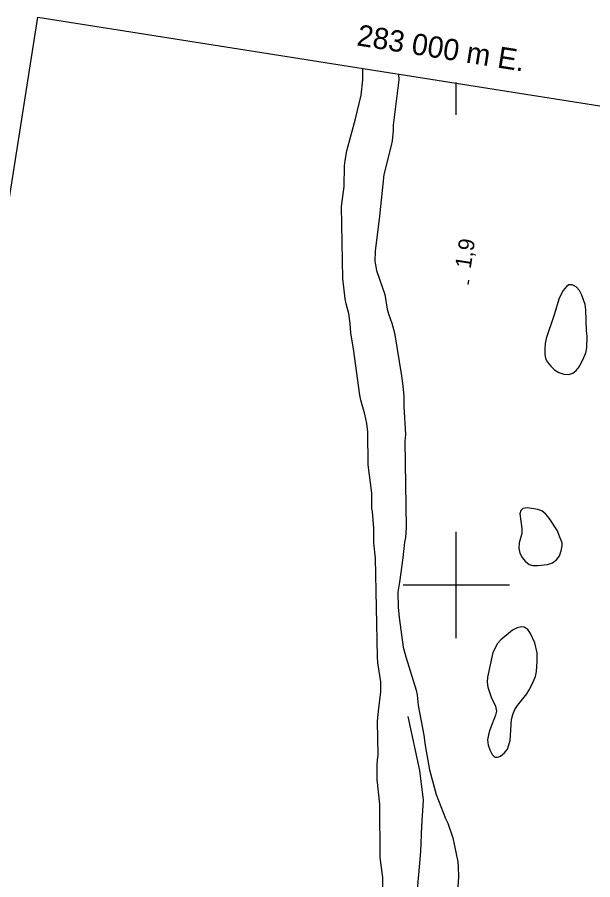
# Model space of a CAD drawing. Extents: x 282461 to 284471, y 5554090 to 5557646.
# Drawn here: x 282917.4 to 283025.7, y 5556944.6 to 5557106.7 of the extents above; entities that cross this region are included whole.
import ezdxf

# ---------------------------------------------------------------- set-up
doc = ezdxf.new("R2010")
doc.units = 0
for name, color, linetype in [('Niveau 2', 7, 'Continuous'), ('Niveau 22', 7, 'Continuous'), ('Niveau 3', 7, 'Continuous'), ('Niveau 4', 7, 'Continuous'), ('Niveau 60', 7, 'Continuous'), ('Niveau 61', 7, 'Continuous')]:
    doc.layers.add(name, color=color, linetype=linetype)

msp = doc.modelspace()

# ---------------------------------------------------------------- linework, layer by layer
at = {"layer": 'Niveau 2'}
for points in [[(282989.14, 5557096.01), (282989.16, 5557094.94), (282988.11, 5557086.43), (282988.13, 5557085.44), (282987.92, 5557083.46), (282987.76, 5557082.58), (282986.38, 5557077.15), (282985.56, 5557069.29), (282984.72, 5557062.76), (282984.69, 5557060.89), (282985, 5557059.1), (282986.52, 5557054.58), (282986.97, 5557051.85), (282987.21, 5557050.98), (282987.88, 5557049.18), (282988.37, 5557047.39), (282989.7, 5557039.32), (282989.96, 5557037.4), (282990.11, 5557035.48), (282990.13, 5557033.56), (282990.44, 5557028.27), (282990.28, 5557026.99), (282990.57, 5557010.76), (282990.42, 5557008.89), (282990.26, 5557008.02), (282989.95, 5557005.1), (282989.32, 5557000.5), (282988.99, 5556998.63), (282989.03, 5556995.78), (282989.23, 5556993.86), (282990.01, 5556988.29), (282990.5, 5556986.49), (282992.45, 5556980.23), (282992.64, 5556979.3), (282992.84, 5556977.33), (282993.89, 5556971.74), (282994.15, 5556969.82), (282994.96, 5556965.23), (282996.23, 5556960.58), (282997.98, 5556956.06), (282998.39, 5556955.19), (282999.36, 5556952.41), (283000.28, 5556947.94), (283000.35, 5556947.01), (283000.38, 5556945.09), (283000.28, 5556943.22)], [(283024.6, 5557046.76), (283024.47, 5557047.75), (283024.35, 5557051.7), (283024.22, 5557052.69), (283023.62, 5557054.48), (283023.2, 5557055.35), (283022.55, 5557056.04), (283021.79, 5557056.43), (283021.2, 5557056.43), (283020.74, 5557056.07), (283020.11, 5557055.37), (283019.66, 5557054.55), (283019.32, 5557053.73), (283018.49, 5557050.93), (283016.93, 5557046.31), (283016.71, 5557045.38), (283016.66, 5557044.39), (283016.68, 5557043.4), (283016.81, 5557042.53), (283017.16, 5557041.84), (283017.76, 5557041.09), (283018.46, 5557040.4), (283019.28, 5557039.95), (283020.22, 5557039.61), (283021.15, 5557039.56), (283021.9, 5557039.81), (283022.54, 5557040.28), (283023.16, 5557041.04), (283024.01, 5557042.74), (283024.35, 5557043.62), (283024.57, 5557044.55), (283024.6, 5557046.76)], [(283019.37, 5557009.31), (283019.06, 5557010.17), (283017.46, 5557012.54), (283016.87, 5557013.28), (283016.1, 5557013.91), (283015.34, 5557014.19), (283013.42, 5557014.46), (283012.49, 5557014.33), (283012.15, 5557013.98), (283011.98, 5557013.34), (283012.31, 5557010.61), (283012.33, 5557009.68), (283011.83, 5557007.87), (283011.78, 5557006.88), (283011.97, 5557005.95), (283012.39, 5557005.14), (283012.98, 5557004.45), (283013.74, 5557003.82), (283014.39, 5557003.66), (283015.32, 5557003.61), (283017.17, 5557003.81), (283018.1, 5557004.17), (283018.91, 5557004.76), (283019.42, 5557005.47), (283019.75, 5557006.4), (283019.92, 5557007.34), (283019.91, 5557007.92), (283019.37, 5557009.31)], [(283015.2, 5556986.92), (283015.2, 5556987.21), (283014.77, 5556989.07), (283013.98, 5556990.86), (283013.45, 5556991.61), (283012.8, 5556992.07), (283012.28, 5556992.12), (283011.47, 5556991.93), (283010.6, 5556991.46), (283008.36, 5556989.68), (283007.73, 5556988.98), (283006.88, 5556987.28), (283005.84, 5556982.67), (283005.8, 5556981.68), (283005.93, 5556980.75), (283006.59, 5556978.9), (283007.37, 5556977.17), (283007.56, 5556976.24), (283007.4, 5556975.48), (283006.33, 5556972.74), (283006.05, 5556971.8), (283005.89, 5556970.87), (283005.97, 5556969.88), (283006.33, 5556968.96), (283006.75, 5556968.09), (283007.28, 5556967.63), (283007.74, 5556967.58), (283008.32, 5556967.82), (283009.07, 5556968.41), (283009.64, 5556969.12), (283010.14, 5556970.75), (283010.37, 5556974.71), (283010.65, 5556975.64), (283010.99, 5556976.58), (283011.5, 5556977.34), (283013.27, 5556979.51), (283013.73, 5556980.28), (283014.18, 5556981.1), (283014.91, 5556982.79), (283015.07, 5556983.72), (283015.22, 5556985.59), (283015.2, 5556986.92)]]:
    msp.add_lwpolyline(points, dxfattribs=at)
at = {"layer": 'Niveau 22'}
msp.add_lwpolyline([(282990.89, 5556975.22), (282993.1, 5556965.11), (282993.75, 5556959.53), (282993.46, 5556954.64), (282993.28, 5556949.86), (282992.46, 5556940.53), (282992.35, 5556930.05), (282992.46, 5556917.11), (282993.49, 5556909.32), (282995.91, 5556895.16), (282997.42, 5556885.39), (282998.55, 5556878.65), (282999.13, 5556868.99), (282999.93, 5556860.15), (283004.24, 5556840.99), (283005.61, 5556827.06), (283005.36, 5556817.98), (283005.24, 5556808.78), (283005.46, 5556790.62), (283006.76, 5556778.99), (283006.98, 5556769.57), (283007.22, 5556749.54)], dxfattribs=at)
at = {"layer": 'Niveau 3'}
msp.add_line((283002.21, 5557056.5), (283002.33, 5557057.29), dxfattribs=at)
at = {"layer": 'Niveau 4'}
for points in [[(282984.09, 5557017.22), (282983.44, 5557022.58), (282983.37, 5557028.75), (282983.18, 5557030.32), (282982.81, 5557032.12), (282982.02, 5557034.74), (282981.83, 5557035.67), (282980.62, 5557044.39), (282980.12, 5557047.3), (282980.04, 5557049.16), (282979.79, 5557051.02), (282979.24, 5557052.82), (282979.06, 5557053.75), (282978.66, 5557057.59), (282978.42, 5557071.16), (282978.89, 5557074.89), (282978.96, 5557078.79), (282979.06, 5557079.79), (282979.38, 5557081.59), (282981.04, 5557087.61), (282982.09, 5557092.05), (282982.4, 5557094.97), (282982.39, 5557097.1)], [(282986.23, 5556940.18), (282986.17, 5556944.95), (282985.66, 5556948.73), (282985.6, 5556958.75), (282985.13, 5556963.41), (282985.1, 5556966.15), (282985.15, 5556967.08), (282985.31, 5556968.01), (282985.18, 5556974.3), (282985.33, 5556976.23), (282985.81, 5556979.9), (282985.79, 5556981.77), (282985.22, 5556985.37), (282985.15, 5556986.48), (282984.82, 5557005), (282984.49, 5557007.91), (282984.46, 5557010.65), (282984.25, 5557013.79), (282984.12, 5557014.37), (282984.09, 5557017.22)]]:
    msp.add_lwpolyline(points, dxfattribs=at)
at = {"layer": 'Niveau 60'}
msp.add_lwpolyline([(282485.97, 5554340.04), (282921.22, 5557106.72), (284352.51, 5556881.56), (283917.27, 5554114.87), (282485.97, 5554340.04)], dxfattribs=at)
at = {"layer": 'Niveau 61'}
for points in [[(283000, 5557088.36), (283000, 5557094.43)], [(283000, 5556990), (283000, 5557010)], [(282990, 5557000), (283010, 5557000)]]:
    msp.add_lwpolyline(points, dxfattribs=at)

# ---------------------------------------------------------------- texts
at = {"layer": 'Niveau 3'}
msp.add_text('1,9  ', height=3, rotation=81.0957, dxfattribs=at).set_placement((283002.69, 5557059.34))
at = {"layer": 'Niveau 61'}
msp.add_text('283 000 m E.', height=4, rotation=351.0599, dxfattribs=at).set_placement((282981.12, 5557101.45))

doc.saveas('drawing.dxf')
